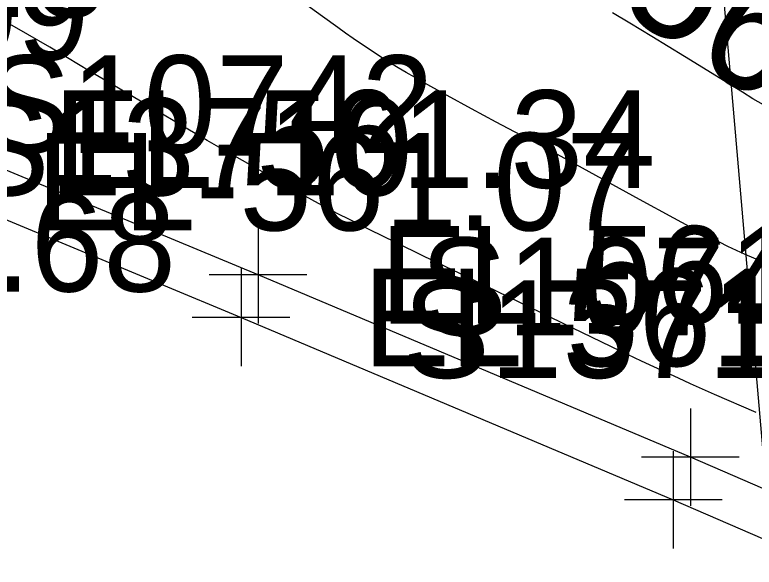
# Model space of a CAD drawing. Extents: x 1729869 to 1735532, y 648588 to 653771.
# Drawn here: x 1730423.85 to 1730454.15, y 652567.92 to 652590.57 of the extents above; entities that cross this region are included whole.
import ezdxf

# ---------------------------------------------------------------- set-up
doc = ezdxf.new("R2010")
doc.units = 0
for name, color, linetype in [('SURVEY - CONTOURS - Index with Text', 7, 'Continuous'), ('SURVEY - CONTOURS - Intermediate with optional Text', 7, 'Continuous'), ('SURVEY - DRAINAGE - Area Shapes Text', 7, 'Continuous'), ('SURVEY - DTM - Breaklines', 7, 'Continuous'), ('SURVEY - DTM - Breaklines - Points - Elevations', 7, 'Continuous'), ('SURVEY - DTM - Breaklines - Points - Locators', 7, 'Continuous'), ('SURVEY - DTM - Breaklines - Points - Numbers', 7, 'Continuous'), ('SURVEY - TRANSPORTATION - Features', 7, 'Continuous'), ('SURVEY - TRANSPORTATION - Features - Points - Elevations', 7, 'Continuous'), ('SURVEY - TRANSPORTATION - Features - Points - Locators', 7, 'Continuous'), ('SURVEY - TRANSPORTATION - Features - Points - Numbers', 7, 'Continuous'), ('SURVEY - TRANSPORTATION - Roads - Points - Elevations', 7, 'Continuous')]:
    doc.layers.add(name, color=color, linetype=linetype)

msp = doc.modelspace()

# ---------------------------------------------------------------- linework, layer by layer
at = {"layer": 'SURVEY - CONTOURS - Intermediate with optional Text'}
for points in [[(1730454.493, 652580.44), (1730454.139, 652580.59), (1730453.785, 652580.745), (1730453.432, 652580.905), (1730453.079, 652581.071), (1730452.727, 652581.242), (1730452.233, 652581.491), (1730451.839, 652581.697), (1730451.514, 652581.87), (1730450.861, 652582.226), (1730449.457, 652582.998), (1730446.577, 652584.573), (1730445.887, 652584.946), (1730445.115, 652585.358), (1730443.578, 652586.171), (1730442.569, 652586.712), (1730441.576, 652587.253), (1730440.897, 652587.628), (1730440.56, 652587.817), (1730440.226, 652588.007), (1730439.894, 652588.2), (1730439.564, 652588.397), (1730439.252, 652588.587), (1730438.943, 652588.782), (1730438.635, 652588.979), (1730438.329, 652589.181), (1730438.025, 652589.386), (1730437.722, 652589.594), (1730437.406, 652589.817), (1730437.09, 652590.043), (1730436.458, 652590.504), (1730435.478, 652591.219)], [(1730454.532, 652586.873), (1730454.104, 652587.127), (1730453.672, 652587.39), (1730451.292, 652588.859), (1730449.953, 652589.679), (1730449.054, 652590.222), (1730448.341, 652590.646)], [(1730454.233, 652574.257), (1730452.531, 652575.002), (1730451.549, 652575.44), (1730451.051, 652575.665), (1730450.548, 652575.895), (1730450.041, 652576.129), (1730449.534, 652576.365), (1730448.68, 652576.77), (1730447.122, 652577.521), (1730444.094, 652578.988), (1730442.69, 652579.668), (1730440.605, 652580.672), (1730439.463, 652581.228), (1730438.401, 652581.752), (1730437.967, 652581.968), (1730437.539, 652582.184), (1730437.118, 652582.398), (1730436.706, 652582.613), (1730436.304, 652582.826), (1730435.754, 652583.125), (1730435.215, 652583.428), (1730433.618, 652584.342), (1730432.218, 652585.14), (1730431.741, 652585.414), (1730431.017, 652585.836), (1730429.311, 652586.847), (1730427.87, 652587.696), (1730426.916, 652588.263), (1730425.557, 652589.081), (1730425.282, 652589.243), (1730424.839, 652589.501), (1730424.389, 652589.758), (1730423.935, 652590.015), (1730423.019, 652590.525)]]:
    msp.add_lwpolyline(points, dxfattribs=at)
at = {"layer": 'SURVEY - DRAINAGE - Area Shapes Text'}
msp.add_line((1730469.098, 652403.224), (1730443.396, 652701.859), dxfattribs=at)
at = {"layer": 'SURVEY - DTM - Breaklines'}
msp.add_lwpolyline([(1730482.95, 652558.576), (1730479.987, 652559.979), (1730477.265, 652561.094), (1730474.475, 652562.313), (1730470.436, 652564.248), (1730451.54, 652572.428), (1730433.823, 652579.904), (1730420.428, 652585.472)], dxfattribs=at)
at = {"layer": 'SURVEY - DTM - Breaklines - Points - Locators'}
for p, q in [((1730433.823, 652581.904), (1730433.823, 652577.904)), ((1730435.823, 652579.904), (1730431.823, 652579.904)), ((1730451.54, 652574.428), (1730451.54, 652570.428)), ((1730453.54, 652572.428), (1730449.54, 652572.428))]:
    msp.add_line(p, q, dxfattribs=at)
at = {"layer": 'SURVEY - TRANSPORTATION - Features'}
msp.add_lwpolyline([(1730419.727, 652583.726), (1730433.123, 652578.159), (1730450.838, 652570.678), (1730469.733, 652562.494), (1730473.724, 652560.443), (1730476.516, 652559.229), (1730479.23, 652558.091), (1730482.128, 652556.778)], dxfattribs=at)
at = {"layer": 'SURVEY - TRANSPORTATION - Features - Points - Locators'}
for p, q in [((1730433.123, 652580.159), (1730433.123, 652576.159)), ((1730435.123, 652578.159), (1730431.123, 652578.159)), ((1730450.838, 652572.678), (1730450.838, 652568.678)), ((1730452.838, 652570.678), (1730448.838, 652570.678))]:
    msp.add_line(p, q, dxfattribs=at)

# ---------------------------------------------------------------- texts
at = {"layer": 'SURVEY - CONTOURS - Index with Text'}
msp.add_text('565', height=5, rotation=325.8678, dxfattribs=at).set_placement((1730448.398, 652590.974))
at = {"layer": 'SURVEY - DTM - Breaklines - Points - Elevations'}
for s, p in [('EL-561.34', (1730425.428, 652583.472)), ('EL-561.43', (1730438.823, 652577.904))]:
    msp.add_text(s, height=4, dxfattribs=at).set_placement(p)
at = {"layer": 'SURVEY - DTM - Breaklines - Points - Numbers'}
for s, p in [('S10743', (1730409.188, 652590.472)), ('S10742', (1730422.583, 652584.904)), ('S10741', (1730440.458, 652577.428))]:
    msp.add_text(s, height=4, dxfattribs=at).set_placement(p)
at = {"layer": 'SURVEY - TRANSPORTATION - Features - Points - Elevations'}
for s, p in [('EL-561.07', (1730424.727, 652581.726)), ('EL-561.14', (1730438.123, 652576.159))]:
    msp.add_text(s, height=4, dxfattribs=at).set_placement(p)
at = {"layer": 'SURVEY - TRANSPORTATION - Features - Points - Numbers'}
for s, p in [('S13709', (1730408.472, 652588.726)), ('S13710', (1730421.71, 652583.159)), ('S13711', (1730439.756, 652575.678))]:
    msp.add_text(s, height=4, dxfattribs=at).set_placement(p)
at = {"layer": 'SURVEY - TRANSPORTATION - Roads - Points - Elevations'}
msp.add_text('EL-589.68', height=4, dxfattribs=at).set_placement((1730405.773, 652579.22))

doc.saveas('drawing.dxf')
